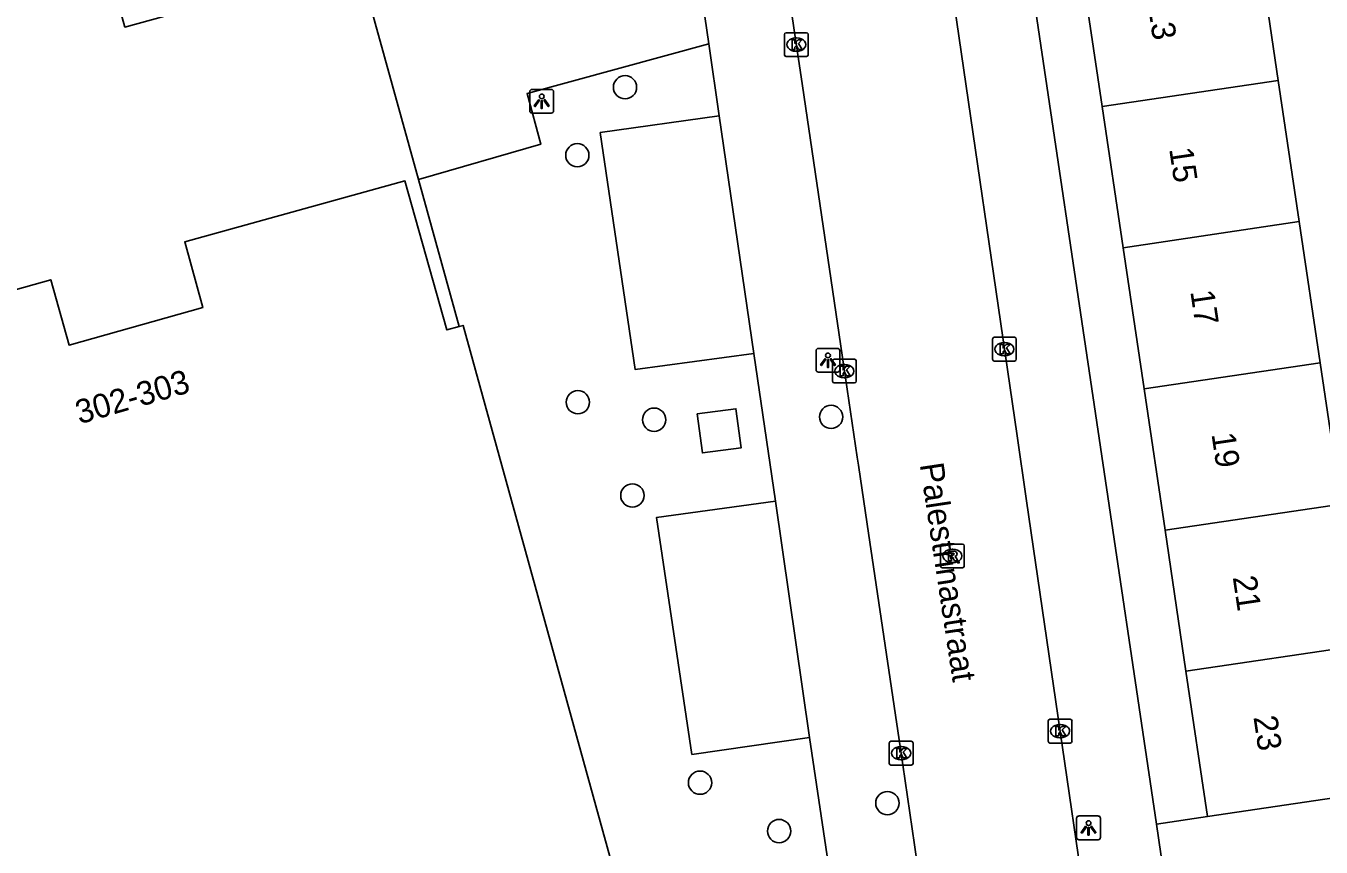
# Model space of a CAD drawing. Extents: x 159053 to 160041, y 380450 to 381422.
# Drawn here: x 159275.2 to 159329.7, y 381085.6 to 381120.2 of the extents above; entities that cross this region are included whole.
import ezdxf

# ---------------------------------------------------------------- set-up
doc = ezdxf.new("R2010")
doc.units = 0
for name, color, linetype in [('IMGEO_Boom', 7, 'Continuous'), ('IMGEO_Groenvoorziening', 7, 'Continuous'), ('IMGEO_Kolk', 7, 'Continuous'), ('IMGEO_Lichtpunt', 7, 'Continuous'), ('IMGEO_Openbare_ruimte_label', 7, 'Continuous'), ('IMGEO_Pand', 7, 'Continuous'), ('IMGEO_Pand_nummerreeks', 7, 'Continuous'), ('IMGEO_Parkeervlak_open', 7, 'Continuous'), ('IMGEO_Rijbaan_lokaal_open', 7, 'Continuous'), ('IMGEO_Rioolput', 7, 'Continuous'), ('IMGEO_Voetpad_open', 7, 'Continuous')]:
    doc.layers.add(name, color=color, linetype=linetype)

msp = doc.modelspace()

# ---------------------------------------------------------------- linework, layer by layer
at = {"layer": 'IMGEO_Boom'}
for centre in [(159300.405, 381117.58), (159298.401, 381114.722), (159298.424, 381104.34), (159301.628, 381103.605), (159309.064, 381103.723), (159300.714, 381100.42), (159303.558, 381088.348), (159311.43, 381087.489), (159306.881, 381086.315)]:
    msp.add_circle(centre, 0.489, dxfattribs=at)
at = {"layer": 'IMGEO_Groenvoorziening'}
for points in [[(159291.727, 381113.703), (159293.441, 381107.525)], [(159322.737, 381086.604), (159324.884, 381086.922)]]:
    msp.add_lwpolyline(points, dxfattribs=at)
at = {"layer": 'IMGEO_Kolk'}
for p, q in [((159307.103, 381118.946), (159307.103, 381119.798)), ((159307.178, 381119.872), (159308.03, 381119.872)), ((159308.104, 381119.798), (159308.104, 381118.946)), ((159307.591, 381119.652), (159307.616, 381119.652)), ((159308.03, 381118.872), (159307.178, 381118.872)), ((159307.614, 381119.092), (159307.589, 381119.092)), ((159315.847, 381106.145), (159315.847, 381106.997)), ((159315.922, 381107.071), (159316.774, 381107.071)), ((159316.335, 381106.851), (159316.36, 381106.851)), ((159316.848, 381106.997), (159316.848, 381106.145)), ((159316.358, 381106.291), (159316.333, 381106.291)), ((159309.123, 381105.223), (159309.123, 381106.075)), ((159309.198, 381106.149), (159310.05, 381106.149)), ((159309.611, 381105.929), (159309.636, 381105.929)), ((159310.124, 381106.075), (159310.124, 381105.223)), ((159316.774, 381106.071), (159315.922, 381106.071)), ((159310.05, 381105.149), (159309.198, 381105.149)), ((159309.634, 381105.369), (159309.609, 381105.369)), ((159318.187, 381090.089), (159318.187, 381090.941)), ((159318.262, 381091.015), (159319.114, 381091.015)), ((159319.188, 381090.941), (159319.188, 381090.089)), ((159318.675, 381090.795), (159318.7, 381090.795)), ((159311.507, 381089.161), (159311.507, 381090.013)), ((159311.582, 381090.087), (159312.434, 381090.087)), ((159311.995, 381089.867), (159312.02, 381089.867)), ((159312.508, 381090.013), (159312.508, 381089.161)), ((159319.114, 381090.015), (159318.262, 381090.015)), ((159318.698, 381090.235), (159318.673, 381090.235)), ((159312.018, 381089.307), (159311.993, 381089.307)), ((159312.434, 381089.087), (159311.582, 381089.087))]:
    msp.add_line(p, q, dxfattribs=at)
for points in [[(159307.103, 381118.946), (159307.103, 381119.798)], [(159307.178, 381119.872), (159308.03, 381119.872)], [(159308.104, 381119.798), (159308.104, 381118.946)], [(159307.424, 381119.572), (159307.547, 381119.572), (159307.547, 381119.421), (159307.677, 381119.572), (159307.841, 381119.572), (159307.695, 381119.421), (159307.848, 381119.172), (159307.696, 381119.172), (159307.611, 381119.336), (159307.547, 381119.269), (159307.547, 381119.172), (159307.424, 381119.172), (159307.424, 381119.572)], [(159308.03, 381118.872), (159307.178, 381118.872)], [(159315.847, 381106.145), (159315.847, 381106.997)], [(159315.922, 381107.071), (159316.774, 381107.071)], [(159316.168, 381106.771), (159316.291, 381106.771), (159316.291, 381106.62), (159316.421, 381106.771), (159316.585, 381106.771), (159316.439, 381106.62), (159316.592, 381106.371), (159316.44, 381106.371), (159316.355, 381106.535), (159316.291, 381106.468), (159316.291, 381106.371), (159316.168, 381106.371), (159316.168, 381106.771)], [(159316.848, 381106.997), (159316.848, 381106.145)], [(159309.123, 381105.223), (159309.123, 381106.075)], [(159309.198, 381106.149), (159310.05, 381106.149)], [(159309.444, 381105.849), (159309.567, 381105.849), (159309.567, 381105.698), (159309.697, 381105.849), (159309.861, 381105.849), (159309.715, 381105.698), (159309.868, 381105.449), (159309.716, 381105.449), (159309.631, 381105.613), (159309.567, 381105.546), (159309.567, 381105.449), (159309.444, 381105.449), (159309.444, 381105.849)], [(159310.124, 381106.075), (159310.124, 381105.223)], [(159316.774, 381106.071), (159315.922, 381106.071)], [(159310.05, 381105.149), (159309.198, 381105.149)], [(159318.187, 381090.089), (159318.187, 381090.941)], [(159318.262, 381091.015), (159319.114, 381091.015)], [(159319.188, 381090.941), (159319.188, 381090.089)], [(159318.508, 381090.715), (159318.631, 381090.715), (159318.631, 381090.564), (159318.761, 381090.715), (159318.925, 381090.715), (159318.779, 381090.564), (159318.932, 381090.315), (159318.78, 381090.315), (159318.695, 381090.479), (159318.631, 381090.412), (159318.631, 381090.315), (159318.508, 381090.315), (159318.508, 381090.715)], [(159311.507, 381089.161), (159311.507, 381090.013)], [(159311.582, 381090.087), (159312.434, 381090.087)], [(159312.508, 381090.013), (159312.508, 381089.161)], [(159319.114, 381090.015), (159318.262, 381090.015)], [(159311.828, 381089.787), (159311.951, 381089.787), (159311.951, 381089.636), (159312.081, 381089.787), (159312.245, 381089.787), (159312.099, 381089.636), (159312.252, 381089.387), (159312.1, 381089.387), (159312.015, 381089.551), (159311.951, 381089.484), (159311.951, 381089.387), (159311.828, 381089.387), (159311.828, 381089.787)], [(159312.434, 381089.087), (159311.582, 381089.087)]]:
    msp.add_lwpolyline(points, dxfattribs=at)
for centre, start, end in [((159307.18, 381119.796), 91.552, 178.448), ((159307.18, 381119.796), 91.552, 178.448), ((159308.028, 381119.796), 1.552, 88.448), ((159308.028, 381119.796), 1.552, 88.448), ((159307.18, 381118.948), 181.552, 268.448), ((159307.18, 381118.948), 181.552, 268.448), ((159308.028, 381118.948), 271.552, 358.448), ((159308.028, 381118.948), 271.552, 358.448), ((159315.924, 381106.995), 91.552, 178.448), ((159315.924, 381106.995), 91.552, 178.448), ((159316.772, 381106.995), 1.552, 88.448), ((159316.772, 381106.995), 1.552, 88.448), ((159309.2, 381106.073), 91.552, 178.448), ((159309.2, 381106.073), 91.552, 178.448), ((159310.048, 381106.073), 1.552, 88.448), ((159310.048, 381106.073), 1.552, 88.448), ((159315.924, 381106.147), 181.552, 268.448), ((159315.924, 381106.147), 181.552, 268.448), ((159316.772, 381106.147), 271.552, 358.448), ((159316.772, 381106.147), 271.552, 358.448), ((159309.2, 381105.225), 181.552, 268.448), ((159309.2, 381105.225), 181.552, 268.448), ((159310.048, 381105.225), 271.552, 358.448), ((159310.048, 381105.225), 271.552, 358.448), ((159318.264, 381090.939), 91.552, 178.448), ((159318.264, 381090.939), 91.552, 178.448), ((159319.112, 381090.939), 1.552, 88.448), ((159319.112, 381090.939), 1.552, 88.448), ((159311.584, 381090.011), 91.552, 178.448), ((159311.584, 381090.011), 91.552, 178.448), ((159312.432, 381090.011), 1.552, 88.448), ((159312.432, 381090.011), 1.552, 88.448), ((159318.264, 381090.091), 181.552, 268.448), ((159318.264, 381090.091), 181.552, 268.448), ((159319.112, 381090.091), 271.552, 358.448), ((159319.112, 381090.091), 271.552, 358.448), ((159311.584, 381089.163), 181.552, 268.448), ((159311.584, 381089.163), 181.552, 268.448), ((159312.432, 381089.163), 271.552, 358.448), ((159312.432, 381089.163), 271.552, 358.448)]:
    msp.add_arc(centre, 0.0765, start, end, dxfattribs=at)
for centre, major_axis, ratio, start_param, end_param in [((159307.59, 381119.372), (-0.387, 0.002), 0.722429, 4.712389, 7.853982), ((159307.615, 381119.372), (-0.39, 0.002), 0.717154, 1.570796, 4.712389), ((159316.334, 381106.571), (-0.387, 0.002), 0.722429, 4.712389, 7.853982), ((159316.359, 381106.571), (-0.39, 0.002), 0.717154, 1.570796, 4.712389), ((159309.61, 381105.649), (-0.387, 0.002), 0.722429, 4.712389, 7.853982), ((159309.635, 381105.649), (-0.39, 0.002), 0.717154, 1.570796, 4.712389), ((159318.674, 381090.515), (-0.387, 0.002), 0.722429, 4.712389, 7.853982), ((159318.699, 381090.515), (-0.39, 0.002), 0.717154, 1.570796, 4.712389), ((159311.994, 381089.587), (-0.387, 0.002), 0.722429, 4.712389, 7.853982), ((159312.019, 381089.587), (-0.39, 0.002), 0.717154, 1.570796, 4.712389)]:
    msp.add_ellipse(centre, major_axis=major_axis, ratio=ratio, start_param=start_param, end_param=end_param, dxfattribs=at)
at = {"layer": 'IMGEO_Lichtpunt'}
for p, q in [((159296.405, 381117.396), (159296.405, 381116.589)), ((159296.405, 381117.396), (159296.405, 381116.589)), ((159297.307, 381117.491), (159296.499, 381117.491)), ((159297.307, 381117.491), (159296.499, 381117.491)), ((159297.401, 381116.589), (159297.401, 381117.396)), ((159297.401, 381116.589), (159297.401, 381117.396)), ((159296.499, 381116.495), (159297.307, 381116.495)), ((159296.499, 381116.495), (159297.307, 381116.495)), ((159308.435, 381106.509), (159308.435, 381105.702)), ((159308.435, 381106.509), (159308.435, 381105.702)), ((159309.337, 381106.604), (159308.529, 381106.604)), ((159309.337, 381106.604), (159308.529, 381106.604)), ((159309.431, 381105.702), (159309.431, 381106.509)), ((159309.431, 381105.702), (159309.431, 381106.509)), ((159308.529, 381105.608), (159309.337, 381105.608)), ((159308.529, 381105.608), (159309.337, 381105.608)), ((159319.384, 381086.853), (159319.384, 381086.046)), ((159319.384, 381086.853), (159319.384, 381086.046)), ((159320.286, 381086.948), (159319.478, 381086.948)), ((159320.286, 381086.948), (159319.478, 381086.948)), ((159320.38, 381086.046), (159320.38, 381086.853)), ((159320.38, 381086.046), (159320.38, 381086.853)), ((159319.478, 381085.952), (159320.286, 381085.952)), ((159319.478, 381085.952), (159320.286, 381085.952))]:
    msp.add_line(p, q, dxfattribs=at)
for points in [[(159296.779, 381117.06), (159296.818, 381117.032), (159296.63, 381116.77), (159296.592, 381116.797), (159296.779, 381117.06)], [(159296.881, 381117.012), (159296.928, 381117.012), (159296.928, 381116.69), (159296.881, 381116.69), (159296.881, 381117.012)], [(159296.991, 381117.032), (159297.029, 381117.059), (159297.216, 381116.797), (159297.177, 381116.769), (159296.991, 381117.032)], [(159308.809, 381106.173), (159308.848, 381106.145), (159308.66, 381105.883), (159308.622, 381105.91), (159308.809, 381106.173)], [(159308.911, 381106.125), (159308.958, 381106.125), (159308.958, 381105.803), (159308.911, 381105.803), (159308.911, 381106.125)], [(159309.021, 381106.145), (159309.059, 381106.172), (159309.246, 381105.91), (159309.207, 381105.882), (159309.021, 381106.145)], [(159319.758, 381086.517), (159319.797, 381086.489), (159319.609, 381086.227), (159319.571, 381086.254), (159319.758, 381086.517)], [(159319.86, 381086.469), (159319.907, 381086.469), (159319.907, 381086.147), (159319.86, 381086.147), (159319.86, 381086.469)], [(159319.97, 381086.489), (159320.008, 381086.516), (159320.195, 381086.254), (159320.156, 381086.226), (159319.97, 381086.489)]]:
    msp.add_lwpolyline(points, dxfattribs=at)
for centre in [(159296.904, 381117.194), (159308.934, 381106.307), (159319.883, 381086.651)]:
    msp.add_circle(centre, 0.0994, dxfattribs=at)
for centre, start, end in [((159296.499, 381117.396), 90, 180), ((159296.499, 381117.396), 90, 180), ((159297.307, 381117.396), 0, 90), ((159297.307, 381117.396), 0, 90), ((159296.499, 381116.589), 180, 270), ((159296.499, 381116.589), 180, 270), ((159297.307, 381116.589), 270, 0), ((159297.307, 381116.589), 270, 360), ((159308.529, 381106.509), 90, 180), ((159308.529, 381106.509), 90, 180), ((159309.337, 381106.509), 0, 90), ((159309.337, 381106.509), 0, 90), ((159308.529, 381105.702), 180, 270), ((159308.529, 381105.702), 180, 270), ((159309.337, 381105.702), 270, 0), ((159309.337, 381105.702), 270, 360), ((159319.478, 381086.853), 90, 180), ((159319.478, 381086.853), 90, 180), ((159320.286, 381086.853), 0, 90), ((159320.286, 381086.853), 0, 90), ((159319.478, 381086.046), 180, 270), ((159319.478, 381086.046), 180, 270), ((159320.286, 381086.046), 270, 0), ((159320.286, 381086.046), 270, 360)]:
    msp.add_arc(centre, 0.0946, start, end, dxfattribs=at)
at = {"layer": 'IMGEO_Pand'}
for points in [[(159287.469, 381129.052), (159286.976, 381128.898), (159288.643, 381122.722), (159288.656, 381122.674), (159279.389, 381120.108), (159278.627, 381122.858), (159273.045, 381121.304), (159273.81, 381118.558), (159264.542, 381115.978), (159262.808, 381122.207), (159262.266, 381122.057), (159262.133, 381122.02), (159259.222, 381132.575)], [(159327.858, 381117.868), (159326.952, 381123.978)], [(159319.552, 381122.881), (159320.458, 381116.77)], [(159320.458, 381116.77), (159327.858, 381117.868)], [(159328.738, 381111.933), (159327.858, 381117.868)], [(159320.458, 381116.77), (159321.338, 381110.835)], [(159297.014, 381072.255), (159296.633, 381072.15), (159296.316, 381073.297), (159283.457, 381069.734), (159283.772, 381068.592), (159277.368, 381066.826), (159268.076, 381100.519), (159268.237, 381100.56), (159268.748, 381100.692), (159267.012, 381106.896), (159276.276, 381109.489), (159277.044, 381106.744), (159282.667, 381108.318), (159281.903, 381111.077), (159291.153, 381113.639), (159292.923, 381107.382), (159293.441, 381107.525)], [(159321.338, 381110.835), (159328.738, 381111.933)], [(159328.738, 381111.933), (159329.618, 381105.998)], [(159322.218, 381104.9), (159321.338, 381110.835)], [(159293.441, 381107.525), (159293.597, 381107.568), (159302.903, 381073.889), (159297.014, 381072.255)], [(159329.618, 381105.998), (159322.218, 381104.9)], [(159330.498, 381100.062), (159329.618, 381105.998)], [(159322.218, 381104.9), (159323.098, 381098.964)], [(159323.098, 381098.964), (159330.498, 381100.062)], [(159323.978, 381093.029), (159323.098, 381098.964)], [(159331.378, 381094.127), (159323.978, 381093.029)], [(159323.978, 381093.029), (159324.884, 381086.922)], [(159324.884, 381086.922), (159332.284, 381088.02), (159332.23, 381088.384)]]:
    msp.add_lwpolyline(points, dxfattribs=at)
at = {"layer": 'IMGEO_Parkeervlak_open'}
for points in [[(159305.82, 381106.393), (159300.832, 381105.715), (159299.362, 381115.674), (159304.363, 381116.374)], [(159308.151, 381090.241), (159303.215, 381089.537), (159301.734, 381099.495), (159306.727, 381100.183)]]:
    msp.add_lwpolyline(points, dxfattribs=at)
at = {"layer": 'IMGEO_Rijbaan_lokaal_open'}
for points in [[(159321.155, 381073.597), (159317.277, 381100.2), (159316.865, 381103.021), (159314.048, 381122.345)], [(159307.307, 381121.427), (159307.556, 381119.696), (159307.857, 381117.636), (159309.596, 381105.842), (159310.161, 381102.035), (159310.21, 381101.7), (159310.579, 381099.216), (159311.982, 381089.769), (159312.563, 381085.736), (159313.91, 381076.364), (159314.445, 381072.613)]]:
    msp.add_lwpolyline(points, dxfattribs=at)
at = {"layer": 'IMGEO_Rioolput'}
for p, q in [((159313.662, 381097.453), (159313.662, 381098.305)), ((159313.737, 381098.379), (159314.589, 381098.379)), ((159314.15, 381098.159), (159314.175, 381098.159)), ((159314.663, 381098.305), (159314.663, 381097.453)), ((159314.173, 381097.599), (159314.148, 381097.599)), ((159314.589, 381097.379), (159313.737, 381097.379))]:
    msp.add_line(p, q, dxfattribs=at)
for points in [[(159313.662, 381097.453), (159313.662, 381098.305)], [(159313.737, 381098.379), (159314.589, 381098.379)], [(159314.251, 381098.077), (159313.999, 381098.079), (159313.999, 381097.679)], [(159314.663, 381098.305), (159314.663, 381097.453)], [(159313.999, 381097.679), (159314.123, 381097.679), (159314.123, 381097.841), (159314.134, 381097.841)], [(159314.177, 381097.998), (159314.123, 381097.998), (159314.123, 381097.917)], [(159314.123, 381097.917), (159314.175, 381097.917)], [(159314.181, 381097.812), (159314.252, 381097.679), (159314.392, 381097.679), (159314.327, 381097.805)], [(159314.589, 381097.379), (159313.737, 381097.379)]]:
    msp.add_lwpolyline(points, dxfattribs=at)
for centre, radius, start, end in [((159313.739, 381098.303), 0.0765, 91.552, 178.448), ((159313.739, 381098.303), 0.0765, 91.552, 178.448), ((159314.25, 381097.967), 0.109, 350.3612, 89.416), ((159314.587, 381098.303), 0.0765, 1.552, 88.448), ((159314.587, 381098.303), 0.0765, 1.552, 88.448), ((159314.133, 381097.788), 0.0533, 26.0293, 88.6989), ((159314.159, 381098.106), 0.19, 274.7715, 282.9687), ((159314.183, 381097.902), 0.0964, 77.0061, 93.1865), ((159314.197, 381097.959), 0.0378, 276.6634, 79.6772), ((159314.248, 381097.967), 0.112, 277.5842, 350.9817), ((159314.232, 381097.752), 0.108, 29.5134, 73.7905), ((159313.739, 381097.455), 0.0765, 181.552, 268.448), ((159313.739, 381097.455), 0.0765, 181.552, 268.448), ((159314.587, 381097.455), 0.0765, 271.552, 358.448), ((159314.587, 381097.455), 0.0765, 271.552, 358.448)]:
    msp.add_arc(centre, radius, start, end, dxfattribs=at)
for centre, major_axis, ratio, start_param, end_param in [((159314.149, 381097.879), (-0.387, 0.002), 0.722429, 4.712389, 7.853982), ((159314.174, 381097.879), (-0.39, 0.002), 0.717154, 1.570796, 4.712389)]:
    msp.add_ellipse(centre, major_axis=major_axis, ratio=ratio, start_param=start_param, end_param=end_param, dxfattribs=at)
at = {"layer": 'IMGEO_Voetpad_open'}
for points in [[(159303.921, 381119.402), (159303.192, 381124.392)], [(159289.185, 381122.866), (159291.727, 381113.703)], [(159317.456, 381121.97), (159317.617, 381121.133), (159322.737, 381086.604)], [(159303.921, 381119.402), (159296.289, 381117.311), (159296.87, 381115.183), (159291.727, 381113.703)], [(159304.363, 381116.374), (159303.921, 381119.402)], [(159305.82, 381106.393), (159304.363, 381116.374)], [(159306.727, 381100.183), (159305.82, 381106.393)], [(159303.438, 381103.848), (159305.066, 381104.063), (159305.283, 381102.421), (159303.655, 381102.206), (159303.438, 381103.848)], [(159308.151, 381090.241), (159306.727, 381100.183)], [(159309.044, 381084.316), (159308.151, 381090.241)], [(159323.192, 381083.535), (159322.737, 381086.604)]]:
    msp.add_lwpolyline(points, dxfattribs=at)

# ---------------------------------------------------------------- texts
at = {"layer": 'IMGEO_Openbare_ruimte_label'}
msp.add_text('Palestrinastraat', height=1, rotation=278.6242, dxfattribs=at).set_placement((159312.789, 381101.728))
at = {"layer": 'IMGEO_Pand_nummerreeks'}
for s, rotation, p in [('13', 278.4344, (159322.381, 381120.982)), ('15', 278.4344, (159323.27, 381114.989)), ('17', 278.4344, (159324.158, 381108.995)), ('302-303', 16.1704, (159277.48, 381103.409)), ('19', 278.4344, (159325.047, 381103.002)), ('21', 278.4344, (159325.94, 381096.987)), ('23', 278.4344, (159326.811, 381091.106))]:
    msp.add_text(s, height=1, rotation=rotation, dxfattribs=at).set_placement(p)

doc.saveas('drawing.dxf')
